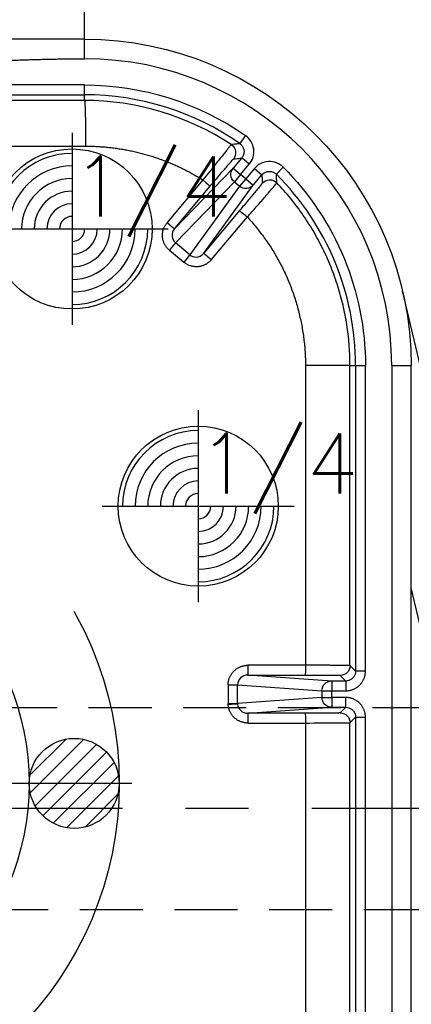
# Model space of a CAD drawing. Extents: x 2651 to 11825, y -3833 to 1075.
# Tile 353 of 656: x 4243 to 4258, y 511 to 550. Entities that reach past the tile are written whole.
import ezdxf

# ---------------------------------------------------------------- set-up
doc = ezdxf.new("R2010")
doc.units = 0
doc.header["$LTSCALE"] = 10
for name, pattern in [('CENTER', [2, 1.25, -0.25, 0.25, -0.25]), ('CNSCEN', [17, 15, -1, 0, -1]), ('CNSHID', [4, 3, -1]), ('HIDDEN', [0.375, 0.25, -0.125])]:
    doc.linetypes.add(name, pattern=pattern)
doc.layers.get('0').update_dxf_attribs({"linetype": 'CONTINUOUS'})
doc.layers.get('Defpoints').update_dxf_attribs({"linetype": 'CONTINUOUS'})
for name, color, linetype in [('1', 7, 'CONTINUOUS'), ('9', 3, 'CONTINUOUS'), ('COOL', 150, 'HIDDEN'), ('DIM', 3, 'CONTINUOUS'), ('PIN', 3, 'CONTINUOUS'), ('WL1-HL', 4, 'CNSHID'), ('WOR1-CL', 1, 'CNSCEN'), ('WOR1-DL', 7, 'CONTINUOUS')]:
    doc.layers.add(name, color=color, linetype=linetype)
doc.styles.add('china', font='txt')
doc.styles.get("Standard").update_dxf_attribs({"font": 'romans.shx'})
doc.dimstyles.new('MM& INCH5', dxfattribs={"dimtxt": 5, "dimasz": 2.5, "dimexe": 1, "dimexo": 0.5, "dimtad": 0, "dimrnd": 1.38778e-17, "dimzin": 9, "dimdsep": 46, "dimtxsty": 'Standard', "dimblk": 'CLOSED', "dimcen": 0, "dimclrd": 3, "dimclre": 3, "dimclrt": 3, "dimazin": 2, "dimtfac": 0.75, "dimtofl": 0, "dimtmove": 0, "dimatfit": 3, "dimfxl": 0, "dimtolj": 1, "dimarcsym": 0})

# ---------------------------------------------------------------- blocks, each defined once
blk = doc.blocks.new('DSD')
at = {"layer": '1', "color": 7, "linetype": 'Continuous'}
for p, q in [((451.7, 500.646), (459.524, 467.445)), ((459.179, 497.134), (459.179, 470.416)), ((461.608, 496.275), (461.608, 484.586)), ((456.588, 490.224), (459.179, 479.237))]:
    blk.add_line(p, q, dxfattribs=at)
at = {"layer": '1', "color": 110, "linetype": 'Continuous'}
blk.add_line((459.956, 470.416), (459.956, 497.134), dxfattribs=at)
at = {"layer": '1', "color": 252, "linetype": 'Continuous'}
for p, q in [((459.956, 470.416), (459.956, 497.134)), ((460.995, 496.335), (460.995, 484.362)), ((461.384, 484.362), (461.384, 496.335)), ((463.374, 484.598), (463.374, 496.275)), ((461.608, 484.586), (461.384, 484.362)), ((465.652, 484.599), (463.374, 484.598)), ((461.384, 484.362), (460.995, 484.362)), ((461.773, 483.974), (461.996, 484.197)), ((465.662, 484.21), (462.332, 483.974)), ((463.384, 484.21), (465.662, 484.21)), ((462.332, 483.974), (461.773, 483.974)), ((461.773, 483.974), (461.773, 483.585)), ((462.332, 483.585), (462.332, 483.974)), ((462.718, 483.585), (466.061, 483.822)), ((466.061, 483.822), (466.061, 483.082)), ((466.437, 483.822), (466.061, 483.822)), ((466.437, 483.082), (466.437, 483.822)), ((461.773, 483.585), (462.332, 483.585)), ((462.332, 483.319), (461.773, 483.319)), ((461.773, 482.931), (461.773, 483.319)), ((462.332, 483.585), (462.332, 483.319)), ((462.718, 483.585), (462.332, 483.585)), ((462.332, 482.931), (462.332, 483.319)), ((462.718, 483.319), (462.332, 483.319)), ((462.718, 483.319), (462.718, 483.585)), ((466.061, 483.082), (462.718, 483.319)), ((461.773, 482.931), (462.332, 482.931)), ((461.996, 482.707), (461.773, 482.931)), ((462.332, 482.931), (465.662, 482.694)), ((466.437, 483.082), (466.061, 483.082)), ((460.995, 482.542), (460.995, 470.416)), ((460.995, 482.542), (461.384, 482.542)), ((461.384, 470.416), (461.384, 482.542)), ((461.384, 482.542), (461.608, 482.319)), ((465.662, 482.694), (463.384, 482.695)), ((461.608, 482.319), (461.608, 470.416)), ((463.374, 470.416), (463.374, 482.306)), ((463.374, 482.306), (465.652, 482.306)), ((459.956, 470.416), (459.179, 470.416)), ((461.384, 470.416), (460.995, 470.416)), ((461.608, 470.416), (461.384, 470.416)), ((461.608, 470.416), (463.374, 470.416)), ((467.096, 466.21), (465.676, 464.517)), ((468.765, 465.838), (468.196, 466.313)), ((467.404, 465.96), (465.442, 463.254)), ((465.984, 464.267), (467.404, 465.96)), ((465.987, 463.3), (467.958, 466.018)), ((467.958, 466.018), (468.527, 465.543)), ((468.527, 465.543), (466.191, 463.129)), ((466.241, 462.583), (468.569, 464.99)), ((468.569, 464.99), (467.15, 463.299)), ((467.438, 463.049), (468.857, 464.74)), ((465.442, 463.254), (465.1, 462.846)), ((465.397, 462.596), (465.739, 463.004)), ((465.739, 463.004), (465.442, 463.254)), ((465.739, 463.004), (465.987, 463.3)), ((465.739, 463.004), (465.943, 462.833)), ((465.943, 462.833), (466.191, 463.129)), ((466.191, 463.129), (465.987, 463.3)), ((464.527, 462.821), (464.252, 462.547)), ((465.397, 462.596), (465.1, 462.846)), ((465.943, 462.833), (465.601, 462.426)), ((466.241, 462.583), (465.943, 462.833)), ((465.601, 462.426), (465.899, 462.176)), ((465.899, 462.176), (466.241, 462.583)), ((465.751, 461.289), (465.974, 461.607)), ((488.925, 461.711), (472.085, 461.707)), ((472.133, 459.893), (488.973, 459.897)), ((472.133, 459.893), (472.133, 459.668)), ((488.973, 459.668), (472.133, 459.668)), ((472.133, 459.668), (472.133, 459.279)), ((472.133, 459.279), (488.973, 459.279)), ((472.133, 458.24), (472.133, 457.462))]:
    blk.add_line(p, q, dxfattribs=at)
at = {"layer": '1', "color": 7, "linetype": 'Continuous', "extrusion": (0, 0, -1)}
blk.add_arc((-472.133, 470.416), 12.954, 270, 0, dxfattribs=at)
at = {"layer": '1', "color": 110, "linetype": 'Continuous'}
blk.add_arc((472.133, 470.416), 12.177, 180, 270, dxfattribs=at)
at = {"layer": '1', "color": 252, "linetype": 'Continuous'}
for radius, start, end in [(12.177, 180, 270), (10.748, 180, 224.96), (10.748, 235.04, 270)]:
    blk.add_arc((472.133, 470.416), radius, start, end, dxfattribs=at)
at = {"layer": '1', "color": 252, "linetype": 'Continuous', "extrusion": (0, 0, -1)}
for start, end in [(315.04, 0), (270, 304.96)]:
    blk.add_arc((-472.133, 470.416), 11.137, start, end, dxfattribs=at)
for centre, major_axis, ratio, start_param, end_param in [((461.996, 484.586), (-0.275, 0.275), 0.999924, 3.927029, 5.497749), ((463.384, 484.598), (0, 0.389), 0.026177, 3.150322, 4.712395), ((465.662, 484.599), (0, -0.389), 0.026177, 0.00873, 1.570802), ((462.332, 483.585), (0.028, -0.388), 0.992489, 3.212987, 4.782718), ((466.446, 483.867), (-0.388, -0.023), 0.00153, 0.122632, 1.544661), ((462.332, 483.319), (-0.028, -0.388), 0.992489, 4.64206, 6.211791), ((461.996, 482.319), (0.275, 0.275), 0.999924, 3.927029, 5.497749), ((463.384, 482.306), (0, 0.389), 0.026177, 4.712383, 6.274456), ((465.662, 482.306), (0, 0.389), 0.026177, 4.712383, 6.274456), ((467.106, 466.21), (-0.298, 0.25), 0.016827, 3.150321, 4.732446), ((468.206, 466.313), (0.249, 0.298), 0.020097, 3.263954, 4.695612), ((468.775, 465.838), (0.249, 0.298), 0.020097, 3.263954, 4.695612), ((468.867, 464.74), (0.298, -0.25), 0.016833, 1.590848, 3.132865), ((465.686, 464.517), (-0.298, 0.25), 0.016827, 3.150321, 4.732446), ((465.739, 463.004), (0.315, -0.228), 0.992489, 3.212987, 4.782718), ((464.789, 463.43), (-0.388, -0.012), 0.999914, 3.870966, 5.553812), ((465.943, 462.833), (0.279, -0.27), 0.992489, 4.64206, 6.211791), ((467.448, 463.049), (-0.298, 0.25), 0.016833, 4.732441, 6.274457), ((466.528, 461.972), (-0.056, 0.385), 0.999914, 3.870947, 5.55383), ((472.133, 461.707), (0, -1.814), 0.026177, 0.00873, 1.570802)]:
    blk.add_ellipse(centre, major_axis=major_axis, ratio=ratio, start_param=start_param, end_param=end_param, dxfattribs=at)
at = {"layer": '1', "color": 252, "linetype": 'Continuous'}
for points, knots in [([(463.374, 484.598), (462.91, 484.596), (462.453, 484.594), (461.802, 484.59), (461.612, 484.588), (461.608, 484.586)], [0, 0, 0, 0, 0.5, 0.5, 1, 1, 1, 1]), ([(461.773, 483.974), (461.732, 483.977), (461.651, 483.985), (461.54, 484.043), (461.454, 484.13), (461.395, 484.24), (461.388, 484.322), (461.384, 484.362)], [0, 0, 0, 0, 0.200009, 0.400004, 0.599996, 0.799991, 1, 1, 1, 1]), ([(466.061, 483.845), (466.055, 483.943), (466.01, 484.038), (465.863, 484.172), (465.763, 484.21), (465.662, 484.21)], [0, 0, 0, 0, 0.5, 0.5, 1, 1, 1, 1]), ([(461.384, 482.542), (461.388, 482.583), (461.395, 482.664), (461.454, 482.774), (461.54, 482.861), (461.651, 482.92), (461.732, 482.927), (461.773, 482.931)], [0, 0, 0, 0, 0.200014, 0.400012, 0.600003, 0.799997, 1, 1, 1, 1]), ([(465.662, 482.694), (465.767, 482.694), (465.871, 482.736), (466.019, 482.879), (466.062, 482.98), (466.061, 483.082)], [0, 0, 0, 0, 0.5, 0.5, 1, 1, 1, 1]), ([(461.608, 482.319), (461.614, 482.318), (461.626, 482.316), (461.708, 482.315), (461.828, 482.313), (461.982, 482.311), (462.16, 482.31), (462.356, 482.309), (462.561, 482.308), (462.769, 482.307), (462.976, 482.307), (463.178, 482.306), (463.31, 482.306), (463.374, 482.306)], [0, 0, 0, 0, 0.112754, 0.221143, 0.325164, 0.424818, 0.520102, 0.611016, 0.697559, 0.77973, 0.857527, 0.930951, 1, 1, 1, 1]), ([(461.608, 470.416), (461.613, 470.162), (461.624, 469.65), (461.711, 468.882), (461.852, 468.115), (462.053, 467.352), (462.314, 466.599), (462.634, 465.86), (463.013, 465.141), (463.453, 464.447), (463.947, 463.78), (464.32, 463.368), (464.508, 463.162)], [0, 0, 0, 0, 0.095412, 0.191843, 0.289293, 0.387763, 0.487253, 0.587763, 0.689292, 0.791841, 0.895411, 1, 1, 1, 1]), ([(468.569, 464.99), (468.637, 465.07), (468.671, 465.176), (468.655, 465.38), (468.605, 465.478), (468.527, 465.543)], [0, 0, 0, 0, 0.5, 0.5, 1, 1, 1, 1]), ([(465.676, 464.517), (465.615, 464.449), (465.496, 464.314), (465.327, 464.123), (465.175, 463.95), (465.045, 463.8), (464.937, 463.674), (464.765, 463.473), (464.558, 463.234), (464.525, 463.186), (464.508, 463.162)], [0, 0, 0, 0, 0.098273, 0.192699, 0.281493, 0.363195, 0.43672, 0.501355, 0.746562, 1, 1, 1, 1]), ([(465.087, 463.179), (465.087, 463.184), (465.11, 463.212), (465.178, 463.296), (465.205, 463.33), (465.27, 463.409), (465.308, 463.455), (465.431, 463.605), (465.531, 463.726), (465.747, 463.984), (465.864, 464.125), (465.984, 464.267)], [0, 0, 0, 0, 0.25, 0.25, 0.375, 0.375, 0.5, 0.5, 0.75, 0.75, 1, 1, 1, 1]), ([(464.508, 463.163), (464.508, 463.158), (464.508, 463.154), (464.509, 463.138), (464.51, 463.124), (464.513, 463.055), (464.516, 463), (464.521, 462.928), (464.522, 462.912), (464.524, 462.87), (464.525, 462.846), (464.527, 462.821)], [0, 0, 0, 0, 0.03027, 0.03027, 0.151349, 0.151349, 0.635664, 0.635664, 0.782653, 0.782653, 1, 1, 1, 1]), ([(465.1, 462.846), (465.096, 462.935), (465.092, 463.025), (465.089, 463.137), (465.088, 463.158), (465.087, 463.18)], [0, 0, 0, 0, 0.806966, 0.806966, 1, 1, 1, 1]), ([(467.15, 463.299), (467.03, 463.156), (466.913, 463.017), (466.748, 462.822), (466.696, 462.76), (466.597, 462.643), (466.549, 462.588), (466.422, 462.439), (466.353, 462.359), (466.259, 462.251), (466.234, 462.222), (466.229, 462.221)], [0, 0, 0, 0, 0.25, 0.25, 0.375, 0.375, 0.5, 0.5, 0.75, 0.75, 1, 1, 1, 1]), ([(466.313, 461.648), (466.316, 461.651), (466.323, 461.658), (466.365, 461.709), (466.433, 461.792), (466.527, 461.909), (466.683, 462.103), (466.973, 462.462), (467.264, 462.83), (467.438, 463.049)], [0, 0, 0, 0, 0.094956, 0.193629, 0.295034, 0.397999, 0.501243, 0.703195, 1, 1, 1, 1]), ([(465.1, 462.846), (465.071, 462.818), (465.01, 462.758), (464.886, 462.709), (464.751, 462.703), (464.623, 462.741), (464.558, 462.795), (464.527, 462.821)], [0, 0, 0, 0, 0.188754, 0.394177, 0.605822, 0.811245, 1, 1, 1, 1]), ([(464.252, 462.547), (464.329, 462.47), (464.42, 462.411), (464.62, 462.333), (464.729, 462.315), (464.942, 462.324), (465.049, 462.351), (465.241, 462.446), (465.328, 462.513), (465.397, 462.596)], [0, 0, 0, 0, 0.25, 0.25, 0.5, 0.5, 0.75, 0.75, 1, 1, 1, 1]), ([(465.601, 462.426), (465.531, 462.342), (465.48, 462.246), (465.42, 462.04), (465.412, 461.93), (465.44, 461.718), (465.476, 461.614), (465.587, 461.431), (465.662, 461.351), (465.751, 461.289)], [0, 0, 0, 0, 0.25, 0.25, 0.5, 0.5, 0.75, 0.75, 1, 1, 1, 1]), ([(466.23, 462.222), (466.142, 462.209), (466.055, 462.197), (465.945, 462.182), (465.922, 462.179), (465.899, 462.176)], [0, 0, 0, 0, 0.788285, 0.788285, 1, 1, 1, 1]), ([(465.974, 461.607), (465.943, 461.634), (465.878, 461.689), (465.818, 461.808), (465.801, 461.942), (465.827, 462.073), (465.875, 462.142), (465.899, 462.176)], [0, 0, 0, 0, 0.188755, 0.394179, 0.605823, 0.811246, 1, 1, 1, 1]), ([(465.972, 461.607), (465.977, 461.608), (465.982, 461.608), (465.997, 461.61), (466.011, 461.612), (466.079, 461.62), (466.134, 461.626), (466.23, 461.638), (466.271, 461.643), (466.313, 461.648)], [0, 0, 0, 0, 0.030224, 0.030224, 0.151118, 0.151118, 0.634697, 0.634697, 1, 1, 1, 1])]:
    blk.add_open_spline(points, degree=3, knots=knots, dxfattribs=at)
for points, weights in [([(465.652, 484.599), (466.091, 484.599), (466.41, 484.301), (466.436, 483.867)], [1, 0.81841195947, 0.81841195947, 1]), ([(460.995, 484.362), (460.995, 483.907), (461.317, 483.585), (461.773, 483.585)], [1, 0.804755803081, 0.804755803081, 1]), ([(461.996, 484.197), (462.003, 484.204), (462.572, 484.209), (463.384, 484.21)], [1, 0.812893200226, 0.812893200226, 1]), ([(466.436, 483.867), (466.437, 483.852), (466.437, 483.837), (466.437, 483.822)], [1, 0.999721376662, 0.999721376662, 1]), ([(461.773, 483.319), (461.317, 483.319), (460.995, 482.997), (460.995, 482.542)], [1, 0.804755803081, 0.804755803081, 1]), ([(466.437, 483.082), (466.437, 482.627), (466.112, 482.306), (465.652, 482.306)], [1, 0.80498879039, 0.80498879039, 1]), ([(463.384, 482.695), (462.572, 482.695), (462.003, 482.7), (461.996, 482.707)], [1, 0.812893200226, 0.812893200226, 1]), ([(467.096, 466.21), (467.391, 466.562), (467.846, 466.605), (468.196, 466.313)], [1, 0.80498879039, 0.80498879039, 1]), ([(468.765, 465.838), (469.114, 465.547), (469.152, 465.092), (468.857, 464.74)], [1, 0.80498879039, 0.80498879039, 1])]:
    blk.add_rational_spline(points, weights, degree=3, dxfattribs=at)
at = {"layer": '1', "color": 7, "linetype": 'Continuous'}
for points, weights in [([(466.061, 483.822), (466.061, 483.83), (466.061, 483.837), (466.061, 483.845)], [1, 0.999721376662, 0.999721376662, 1]), ([(465.676, 464.517), (464.178, 466.144), (463.374, 468.205), (463.374, 470.416)], [1, 0.954385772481, 0.954385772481, 1]), ([(472.085, 461.707), (470.429, 461.707), (468.838, 462.166), (467.438, 463.049)], [1, 0.973777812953, 0.973777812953, 1])]:
    blk.add_rational_spline(points, weights, degree=3, dxfattribs=at)
at = {"layer": '1', "color": 252, "linetype": 'Continuous'}
for points in [[(467.708, 466.106), (467.593, 466.105), (467.479, 466.05), (467.404, 465.96)], [(467.958, 466.018), (467.889, 466.075), (467.799, 466.107), (467.708, 466.106)], [(466.313, 461.648), (468.026, 460.512), (470.077, 459.893), (472.133, 459.893)], [(488.973, 459.017), (483.359, 459.017), (477.746, 458.24), (472.133, 458.24)]]:
    blk.add_open_spline(points, degree=3, dxfattribs=at)
at = {"layer": '1', "color": 110, "linetype": 'Continuous'}
blk.add_open_spline([(488.973, 459.017), (487.97, 459.017), (486.868, 458.984), (485.886, 458.954), (484.763, 458.895), (483.828, 458.847), (482.658, 458.771), (482.19, 458.741), (481.605, 458.701), (481.255, 458.677), (480.553, 458.628), (479.851, 458.58), (479.5, 458.556), (478.916, 458.516), (478.448, 458.486), (477.279, 458.41), (476.343, 458.361), (475.22, 458.303), (474.238, 458.273), (473.136, 458.24), (472.133, 458.24)], degree=2, knots=[0, 0, 0, 0.125, 0.125, 0.25, 0.25, 0.375, 0.375, 0.4375, 0.4375, 0.5, 0.5, 0.5625, 0.5625, 0.625, 0.625, 0.75, 0.75, 0.875, 0.875, 1, 1, 1], dxfattribs=at)
at = {"layer": '1', "color": 7, "linetype": 'Continuous'}
blk.add_open_spline([(472.133, 457.462), (477.746, 457.462), (483.359, 457.462), (488.973, 457.462)], degree=3, dxfattribs=at)
blk = doc.blocks.new('*D116')
at = {"layer": 'Defpoints', "color": 0}
for p in [(4278.684, 927.642), (4278.684, 906.842), (4171.684, 387.642)]:
    blk.add_point(p, dxfattribs=at)
at = {"layer": 'DIM', "color": 3, "lineweight": -2}
blk.add_line((4278.684, 907.342), (4278.684, 927.642), dxfattribs=at)
at = {"layer": 'DIM', "color": 3, "insert": (4278.684, 950.648), "char_height": 5, "attachment_point": 5, "rotation": 90}
blk.add_mtext('\\A1;107 [4.213]', dxfattribs=at)
blk = doc.blocks.new('_Closed')
at = {"color": 0, "linetype": 'ByBlock', "lineweight": -2}
for p, q in [((-1, 0.167), (0, 0)), ((-1, 0.167), (-1, -0.167)), ((0, 0), (-1, -0.167)), ((0, 0), (-1, 0))]:
    blk.add_line(p, q, dxfattribs=at)
blk = doc.blocks.new('*D117')
at = {"layer": 'Defpoints', "color": 0}
for p in [(4291.684, 927.642), (4291.684, 912.642), (4171.684, 387.642)]:
    blk.add_point(p, dxfattribs=at)
at = {"layer": 'DIM', "color": 3, "lineweight": -2}
blk.add_line((4291.684, 913.142), (4291.684, 927.642), dxfattribs=at)
at = {"layer": 'DIM', "color": 3, "insert": (4291.684, 950.648), "char_height": 5, "attachment_point": 5, "rotation": 90}
blk.add_mtext('\\A1;120 [4.724]', dxfattribs=at)
blk = doc.blocks.new('*D118')
at = {"layer": 'Defpoints', "color": 0}
for p in [(4368.684, 927.642), (4368.684, 892.822), (4171.684, 387.642)]:
    blk.add_point(p, dxfattribs=at)
at = {"layer": 'DIM', "color": 3, "lineweight": -2}
blk.add_line((4368.684, 893.322), (4368.684, 927.642), dxfattribs=at)
at = {"layer": 'DIM', "color": 3, "insert": (4368.684, 950.648), "char_height": 5, "attachment_point": 5, "rotation": 90}
blk.add_mtext('\\A1;197 [7.756]', dxfattribs=at)
blk = doc.blocks.new('*D119')
at = {"layer": 'Defpoints', "color": 0}
for p in [(4376.684, 927.642), (4371.684, 807.17), (4171.684, 387.642)]:
    blk.add_point(p, dxfattribs=at)
at = {"layer": 'DIM', "color": 3, "lineweight": -2}
for p, q in [((4376.684, 922.642), (4376.684, 927.642)), ((4371.684, 917.642), (4376.684, 922.642)), ((4371.684, 807.67), (4371.684, 917.642))]:
    blk.add_line(p, q, dxfattribs=at)
at = {"layer": 'DIM', "color": 3, "insert": (4376.684, 951.005), "char_height": 5, "attachment_point": 5, "rotation": 90}
blk.add_mtext('\\A1;200 [7.874]', dxfattribs=at)
blk = doc.blocks.new('*D120')
at = {"layer": 'Defpoints', "color": 0}
for p in [(4411.684, 927.642), (4411.684, 912.642), (4171.684, 387.642)]:
    blk.add_point(p, dxfattribs=at)
at = {"layer": 'DIM', "color": 3, "lineweight": -2}
blk.add_line((4411.684, 913.142), (4411.684, 927.642), dxfattribs=at)
at = {"layer": 'DIM', "color": 3, "insert": (4411.684, 951.005), "char_height": 5, "attachment_point": 5, "rotation": 90}
blk.add_mtext('\\A1;240 [9.449]', dxfattribs=at)
blk = doc.blocks.new('*D121')
at = {"layer": 'Defpoints', "color": 0}
for p in [(4446.684, 927.642), (4446.684, 910.642), (4171.684, 387.642)]:
    blk.add_point(p, dxfattribs=at)
at = {"layer": 'DIM', "color": 3, "lineweight": -2}
blk.add_line((4446.684, 911.142), (4446.684, 927.642), dxfattribs=at)
at = {"layer": 'DIM', "color": 3, "insert": (4446.684, 953.386), "char_height": 5, "attachment_point": 5, "rotation": 90}
blk.add_mtext('\\A1;275 [10.827]', dxfattribs=at)
blk = doc.blocks.new('*D158')
at = {"layer": 'Defpoints', "color": 0}
for p in [(4247.884, 927.642), (4247.884, 766.102), (4171.684, 387.642)]:
    blk.add_point(p, dxfattribs=at)
at = {"layer": 'DIM', "color": 3, "lineweight": -2}
blk.add_line((4247.884, 766.602), (4247.884, 927.642), dxfattribs=at)
at = {"layer": 'DIM', "color": 3, "insert": (4247.884, 943.862), "char_height": 5, "attachment_point": 5, "rotation": 90}
blk.add_mtext('\\A1;76.2 [3]', dxfattribs=at)
blk = doc.blocks.new('*D159')
at = {"layer": 'Defpoints', "color": 0}
for p in [(4239.884, 927.642), (4246.684, 860.062), (4171.684, 387.642)]:
    blk.add_point(p, dxfattribs=at)
at = {"layer": 'DIM', "color": 3, "lineweight": -2}
for p, q in [((4239.884, 922.642), (4239.884, 927.642)), ((4246.684, 917.642), (4239.884, 922.642)), ((4246.684, 860.562), (4246.684, 917.642))]:
    blk.add_line(p, q, dxfattribs=at)
at = {"layer": 'DIM', "color": 3, "insert": (4239.884, 948.624), "char_height": 5, "attachment_point": 5, "rotation": 90}
blk.add_mtext('\\A1;75 [2.953]', dxfattribs=at)
blk = doc.blocks.new('*D160')
at = {"layer": 'Defpoints', "color": 0}
for p in [(4381.212, 797.642), (4473.321, 797.642), (4171.684, 387.642)]:
    blk.add_point(p, dxfattribs=at)
at = {"layer": 'DIM', "color": 3, "lineweight": -2}
blk.add_line((4381.712, 797.642), (4473.321, 797.642), dxfattribs=at)
at = {"layer": 'DIM', "color": 3, "insert": (4499.065, 797.642), "char_height": 5, "attachment_point": 5}
blk.add_mtext('\\A1;410 [16.142]', dxfattribs=at)
blk = doc.blocks.new('*D161')
at = {"layer": 'Defpoints', "color": 0}
for p in [(4274.104, 832.642), (4473.321, 832.642), (4171.684, 387.642)]:
    blk.add_point(p, dxfattribs=at)
at = {"layer": 'DIM', "color": 3, "lineweight": -2}
blk.add_line((4274.604, 832.642), (4473.321, 832.642), dxfattribs=at)
at = {"layer": 'DIM', "color": 3, "insert": (4496.684, 832.642), "char_height": 5, "attachment_point": 5}
blk.add_mtext('\\A1;445 [17.52]', dxfattribs=at)
blk = doc.blocks.new('*D162')
at = {"layer": 'Defpoints', "color": 0}
for p in [(4271.924, 879.642), (4485.526, 879.642), (4171.684, 387.642)]:
    blk.add_point(p, dxfattribs=at)
at = {"layer": 'DIM', "color": 3, "lineweight": -2}
blk.add_line((4272.424, 879.642), (4485.526, 879.642), dxfattribs=at)
at = {"layer": 'DIM', "color": 3, "insert": (4508.889, 879.642), "char_height": 5, "attachment_point": 5}
blk.add_mtext('\\A1;492 [19.37]', dxfattribs=at)
blk = doc.blocks.new('*D163')
at = {"layer": 'Defpoints', "color": 0}
for p in [(4285.884, 899.642), (4485.526, 899.642), (4171.684, 387.642)]:
    blk.add_point(p, dxfattribs=at)
at = {"layer": 'DIM', "color": 3, "lineweight": -2}
blk.add_line((4286.384, 899.642), (4485.526, 899.642), dxfattribs=at)
at = {"layer": 'DIM', "color": 3, "insert": (4511.27, 899.642), "char_height": 5, "attachment_point": 5}
blk.add_mtext('\\A1;512 [20.157]', dxfattribs=at)
blk = doc.blocks.new('*D164')
at = {"layer": 'Defpoints', "color": 0}
for p in [(4266.934, 743.242), (4473.321, 743.242), (4171.684, 387.642)]:
    blk.add_point(p, dxfattribs=at)
at = {"layer": 'DIM', "color": 3, "lineweight": -2}
blk.add_line((4267.434, 743.242), (4473.321, 743.242), dxfattribs=at)
at = {"layer": 'DIM', "color": 3, "insert": (4494.303, 743.242), "char_height": 5, "attachment_point": 5}
blk.add_mtext('\\A1;355.6 [14]', dxfattribs=at)
blk = doc.blocks.new('*D165')
at = {"layer": 'Defpoints', "color": 0}
for p in [(4446.684, 762.642), (4473.321, 762.642), (4171.684, 387.642)]:
    blk.add_point(p, dxfattribs=at)
at = {"layer": 'DIM', "color": 3, "lineweight": -2}
blk.add_line((4447.184, 762.642), (4473.321, 762.642), dxfattribs=at)
at = {"layer": 'DIM', "color": 3, "insert": (4499.065, 762.642), "char_height": 5, "attachment_point": 5}
blk.add_mtext('\\A1;375 [14.764]', dxfattribs=at)
blk = doc.blocks.new('*D166')
at = {"layer": 'Defpoints', "color": 0}
for p in [(4446.684, 719.642), (4473.321, 719.642), (4171.684, 387.642)]:
    blk.add_point(p, dxfattribs=at)
at = {"layer": 'DIM', "color": 3, "lineweight": -2}
blk.add_line((4447.184, 719.642), (4473.321, 719.642), dxfattribs=at)
at = {"layer": 'DIM', "color": 3, "insert": (4499.065, 719.642), "char_height": 5, "attachment_point": 5}
blk.add_mtext('\\A1;332 [13.071]', dxfattribs=at)
blk = doc.blocks.new('*D167')
at = {"layer": 'Defpoints', "color": 0}
for p in [(4445.644, 592.642), (4473.321, 592.642), (4171.684, 387.642)]:
    blk.add_point(p, dxfattribs=at)
at = {"layer": 'DIM', "color": 3, "lineweight": -2}
blk.add_line((4446.144, 592.642), (4473.321, 592.642), dxfattribs=at)
at = {"layer": 'DIM', "color": 3, "insert": (4496.684, 592.642), "char_height": 5, "attachment_point": 5}
blk.add_mtext('\\A1;205 [8.071]', dxfattribs=at)
blk = doc.blocks.new('*D168')
at = {"layer": 'Defpoints', "color": 0}
for p in [(4245.344, 590.842), (4473.321, 584.642), (4171.684, 387.642)]:
    blk.add_point(p, dxfattribs=at)
at = {"layer": 'DIM', "color": 3, "lineweight": -2}
for p, q in [((4245.844, 590.842), (4463.321, 590.842)), ((4463.321, 590.842), (4468.321, 584.642)), ((4468.321, 584.642), (4473.321, 584.642))]:
    blk.add_line(p, q, dxfattribs=at)
at = {"layer": 'DIM', "color": 3, "insert": (4491.922, 584.642), "char_height": 5, "attachment_point": 5}
blk.add_mtext('\\A1;203.2 [8]', dxfattribs=at)
blk = doc.blocks.new('*D169')
at = {"layer": 'Defpoints', "color": 0}
for p in [(4446.684, 612.642), (4473.321, 612.642), (4171.684, 387.642)]:
    blk.add_point(p, dxfattribs=at)
at = {"layer": 'DIM', "color": 3, "lineweight": -2}
blk.add_line((4447.184, 612.642), (4473.321, 612.642), dxfattribs=at)
at = {"layer": 'DIM', "color": 3, "insert": (4496.684, 612.642), "char_height": 5, "attachment_point": 5}
blk.add_mtext('\\A1;225 [8.858]', dxfattribs=at)
blk = doc.blocks.new('*D170')
at = {"layer": 'Defpoints', "color": 0}
for p in [(4446.684, 655.642), (4473.321, 655.642), (4171.684, 387.642)]:
    blk.add_point(p, dxfattribs=at)
at = {"layer": 'DIM', "color": 3, "lineweight": -2}
blk.add_line((4447.184, 655.642), (4473.321, 655.642), dxfattribs=at)
at = {"layer": 'DIM', "color": 3, "insert": (4499.065, 655.642), "char_height": 5, "attachment_point": 5}
blk.add_mtext('\\A1;268 [10.551]', dxfattribs=at)
blk = doc.blocks.new('*D171')
at = {"layer": 'Defpoints', "color": 0}
for p in [(4446.684, 562.642), (4473.321, 562.642), (4171.684, 387.642)]:
    blk.add_point(p, dxfattribs=at)
at = {"layer": 'DIM', "color": 3, "lineweight": -2}
blk.add_line((4447.184, 562.642), (4473.321, 562.642), dxfattribs=at)
at = {"layer": 'DIM', "color": 3, "insert": (4493.946, 562.642), "char_height": 5, "attachment_point": 5}
blk.add_mtext('\\A1;175 [6.89]', dxfattribs=at)
blk = doc.blocks.new('*D172')
at = {"layer": 'Defpoints', "color": 0}
for p in [(4446.684, 519.642), (4473.321, 519.642), (4171.684, 387.642)]:
    blk.add_point(p, dxfattribs=at)
at = {"layer": 'DIM', "color": 3, "lineweight": -2}
blk.add_line((4447.184, 519.642), (4473.321, 519.642), dxfattribs=at)
at = {"layer": 'DIM', "color": 3, "insert": (4496.327, 519.642), "char_height": 5, "attachment_point": 5}
blk.add_mtext('\\A1;132 [5.197]', dxfattribs=at)
blk = doc.blocks.new('*D190')
at = {"layer": 'Defpoints', "color": 0}
for p in [(4401.864, 859.642), (4485.526, 859.642), (4171.684, 387.642)]:
    blk.add_point(p, dxfattribs=at)
at = {"layer": 'DIM', "color": 3, "lineweight": -2}
blk.add_line((4402.364, 859.642), (4485.526, 859.642), dxfattribs=at)
at = {"layer": 'DIM', "color": 3, "insert": (4511.27, 859.642), "char_height": 5, "attachment_point": 5}
blk.add_mtext('\\A1;472 [18.583]', dxfattribs=at)
blk = doc.blocks.new('*X8')
at = {"color": 0}
for p, q in [((745.423, 286.51), (747.026, 288.113)), ((745.479, 285.86), (747.676, 288.057)), ((769.614, 286.66), (771.046, 288.092)), ((769.624, 285.963), (771.743, 288.082)), ((745.698, 285.371), (748.165, 287.838)), ((769.819, 285.451), (772.255, 287.887)), ((770.129, 285.053), (772.653, 287.577)), ((746.025, 284.992), (748.544, 287.51)), ((746.455, 284.714), (748.822, 287.081)), ((770.539, 284.757), (772.949, 287.167)), ((747.01, 284.562), (748.974, 286.526)), ((771.067, 284.578), (773.128, 286.639)), ((747.817, 284.662), (748.874, 285.719)), ((771.802, 284.605), (773.101, 285.904))]:
    blk.add_line(p, q, dxfattribs=at)
blk = doc.blocks.new('117')
at = {"layer": 'WL1-HL'}
for centre, radius in [((254.95, 1693.104), 13.87), ((254.95, 1693.104), 10.3), ((242.865, 1693.104), 1.785), ((267.035, 1693.104), 1.785)]:
    blk.add_circle(centre, radius, dxfattribs=at)
at = {"layer": 'WOR1-CL'}
for p, q in [((254.95, 1707.474), (254.95, 1678.734)), ((269.32, 1693.104), (240.58, 1693.104))]:
    blk.add_line(p, q, dxfattribs=at)
at = {"layer": 'WL1-HL'}
blk.add_blockref('*X8', (-504.334, 1406.767), dxfattribs=at)
at = {"layer": '9', "style": 'china'}
blk.add_text('2-117', height=2, dxfattribs=at).set_placement((251.365, 1693.722))
at = {"layer": 'WOR1-DL', "style": 'china', "oblique": 20}
blk.add_text('ARRK', height=0.8, dxfattribs=at).set_placement((256.305, 1696.027))
blk = doc.blocks.new('A$C257357D5')
at = {"layer": 'COOL', "color": 1, "linetype": 'CENTER'}
blk.add_line((275, 31), (58.88, 31), dxfattribs=at)
blk.add_line((275, 31), (58.88, 31), dxfattribs=at)
at = {"layer": 'COOL'}
blk.add_lwpolyline([(237.406, 35), (58.309, 35), (56, 31), (58.309, 27), (237.406, 27)], dxfattribs=at)
blk.add_blockref('117', (-193.95, -1661.104), dxfattribs=at)
blk = doc.blocks.new('*U6', base_point=(965.4695, 1808.9548))
blk.add_circle((965.4695, 1808.9548), 0.5)
for radius, start, end in [(0.4724, 90, 180), (0.3937, 90, 180), (0.315, 90, 180), (0.2362, 90, 180), (0.1575, 90, 180), (0.0787, 90, 180), (0.0787, 270, 0), (0.1575, 270, 0), (0.2362, 270, 0), (0.315, 270, 0), (0.3937, 270, 0), (0.4724, 270, 0)]:
    blk.add_arc((965.4695, 1808.9548), radius, start, end)
at = {"layer": 'PIN'}
for p, q in [((965.4695, 1809.5548), (965.4695, 1808.3548)), ((964.8695, 1808.9548), (966.0695, 1808.9548))]:
    blk.add_line(p, q, dxfattribs=at)

msp = doc.modelspace()

# ---------------------------------------------------------------- linework, layer by layer
msp.add_line((4245.176, 549.174), (4245.176, 560.205))

# ---------------------------------------------------------------- block references
at = {"layer": 'DIM', "rotation": 180}
msp.add_blockref('DSD', (4717.309, 1006.636), dxfattribs=at)
at = {"layer": 'DIM'}
msp.add_blockref('A$C257357D5', (4171.684, 487.642), dxfattribs=at)
at = {"layer": 'PIN', "xscale": 6.35, "yscale": 6.35, "zscale": 6.35}
for p in [(4244.684, 541.642), (4249.684, 530.642)]:
    msp.add_blockref('*U6', p, dxfattribs=at)

# ---------------------------------------------------------------- texts
at = {"layer": 'PIN', "color": 4}
for p in [(4244.684, 542.142), (4249.684, 531.142)]:
    msp.add_text('1/4', height=2.3813, dxfattribs=at).set_placement(p)

# ---------------------------------------------------------------- dimensions: what is measured, and where the dimension line sits
at = {"layer": 'DIM'}
for feature_location, offset, dtype, picture, middle in [((4446.684, 910.642), (0, 17), 1, '*D121', (4446.684, 953.386)), ((4371.684, 807.17), (5, 120.472), 1, '*D119', (4376.684, 951.005)), ((4411.684, 912.642), (0, 15), 1, '*D120', (4411.684, 951.005)), ((4278.684, 906.842), (0, 20.8), 1, '*D116', (4278.684, 950.648)), ((4291.684, 912.642), (0, 15), 1, '*D117', (4291.684, 950.648)), ((4368.684, 892.822), (0, 34.82), 1, '*D118', (4368.684, 950.648)), ((4246.684, 860.062), (-6.8, 67.58), 1, '*D159', (4239.884, 948.624)), ((4247.884, 766.102), (0, 161.54), 1, '*D158', (4247.884, 943.862)), ((4285.884, 899.642), (199.642, 0), 0, '*D163', (4511.27, 899.642)), ((4271.924, 879.642), (213.602, 0), 0, '*D162', (4508.889, 879.642)), ((4401.864, 859.642), (83.662, 0), 0, '*D190', (4511.27, 859.642)), ((4274.104, 832.642), (199.217, 0), 0, '*D161', (4496.684, 832.642)), ((4381.212, 797.642), (92.109, 0), 0, '*D160', (4499.065, 797.642)), ((4446.684, 762.642), (26.637, 0), 0, '*D165', (4499.065, 762.642)), ((4266.934, 743.242), (206.387, 0), 0, '*D164', (4494.303, 743.242)), ((4446.684, 719.642), (26.637, 0), 0, '*D166', (4499.065, 719.642)), ((4446.684, 655.642), (26.637, 0), 0, '*D170', (4499.065, 655.642)), ((4446.684, 612.642), (26.637, 0), 0, '*D169', (4496.684, 612.642)), ((4445.644, 592.642), (27.677, 0), 0, '*D167', (4496.684, 592.642)), ((4245.344, 590.842), (227.977, -6.2), 0, '*D168', (4491.922, 584.642)), ((4446.684, 562.642), (26.637, 0), 0, '*D171', (4493.946, 562.642)), ((4446.684, 519.642), (26.637, 0), 0, '*D172', (4496.327, 519.642))]:
    dim = msp.add_ordinate_dim(feature_location=feature_location, offset=offset, dtype=dtype, origin=(4171.684, 387.642), dimstyle='MM& INCH5', dxfattribs=at)
    dim.commit()
    dim.dimension.update_dxf_attribs({"geometry": picture, "text_midpoint": middle})

doc.saveas('drawing.dxf')
